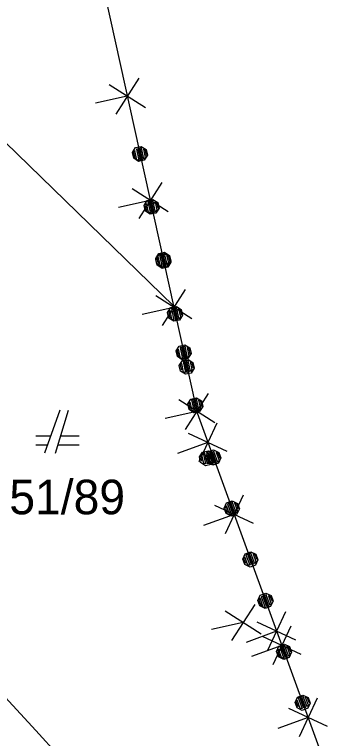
# Model space of a CAD drawing. Extents: x -266179 to -264727, y -1243225 to -1241702.
# Drawn here: x -265029.48 to -265015, y -1242175.1 to -1242141.61 of the extents above; entities that cross this region are included whole.
import ezdxf

# ---------------------------------------------------------------- set-up
doc = ezdxf.new("R2010")
doc.units = 0
for name, color, linetype in [('Vrstva 1', 7, 'Continuous'), ('Vrstva 19', 7, 'Continuous'), ('Vrstva 21', 7, 'Continuous')]:
    doc.layers.add(name, color=color, linetype=linetype)

msp = doc.modelspace()

# ---------------------------------------------------------------- linework, layer by layer
at = {"layer": 'Vrstva 1'}
for p, q in [((-265029.05, -1242123.6), (-265022.13, -1242155.09)), ((-265029.92, -1242147.52), (-265022.13, -1242155.09)), ((-265022.13, -1242155.09), (-265021.04, -1242160.04)), ((-265028.5, -1242174.74), (-265045.28, -1242156.43)), ((-265027.39, -1242159.91), (-265028.09, -1242161.91)), ((-265027.59, -1242161.91), (-265026.99, -1242159.91)), ((-265021.04, -1242160.04), (-265015.4, -1242175.5)), ((-265027.81, -1242161.11), (-265028.49, -1242161.11)), ((-265026.49, -1242161.11), (-265027.35, -1242161.11)), ((-265028.49, -1242161.51), (-265027.95, -1242161.51)), ((-265027.47, -1242161.51), (-265026.49, -1242161.51)), ((-265023.19, -1242180.53), (-265028.5, -1242174.74))]:
    msp.add_line(p, q, dxfattribs=at)
at = {"layer": 'Vrstva 19'}
for p, q in [((-265029.05, -1242123.6), (-265022.13, -1242155.09)), ((-265022.13, -1242155.09), (-265021.04, -1242160.04)), ((-265021.04, -1242160.04), (-265015.4, -1242175.5))]:
    msp.add_line(p, q, dxfattribs=at)
for points in [[(-265023.336, -1242148.116), (-265023.48, -1242148.343), (-265023.744, -1242148.401), (-265023.97, -1242148.256), (-265024.028, -1242147.992), (-265023.884, -1242147.766), (-265023.62, -1242147.708), (-265023.394, -1242147.852), (-265023.336, -1242148.116), (-265023.373, -1242148.135), (-265023.424, -1242147.9), (-265023.519, -1242147.839), (-265023.433, -1242148.23), (-265023.499, -1242148.306), (-265023.615, -1242147.778), (-265023.693, -1242147.795), (-265023.579, -1242148.313), (-265023.655, -1242148.34), (-265023.769, -1242147.822), (-265023.847, -1242147.84), (-265023.733, -1242148.357), (-265023.822, -1242148.326), (-265023.914, -1242147.906), (-265023.977, -1242147.991), (-265023.917, -1242148.265)], [(-265022.796, -1242150.567), (-265022.941, -1242150.794), (-265023.205, -1242150.852), (-265023.431, -1242150.707), (-265023.489, -1242150.443), (-265023.344, -1242150.217), (-265023.081, -1242150.159), (-265022.854, -1242150.304), (-265022.796, -1242150.567), (-265022.837, -1242150.566), (-265022.889, -1242150.332), (-265022.984, -1242150.271), (-265022.898, -1242150.662), (-265022.959, -1242150.757), (-265023.08, -1242150.21), (-265023.158, -1242150.227), (-265023.037, -1242150.774), (-265023.116, -1242150.791), (-265023.236, -1242150.244), (-265023.314, -1242150.262), (-265023.194, -1242150.809), (-265023.289, -1242150.748), (-265023.375, -1242150.357), (-265023.436, -1242150.452), (-265023.384, -1242150.687)], [(-265022.257, -1242153.019), (-265022.401, -1242153.245), (-265022.665, -1242153.303), (-265022.892, -1242153.159), (-265022.95, -1242152.895), (-265022.805, -1242152.668), (-265022.541, -1242152.61), (-265022.315, -1242152.755), (-265022.257, -1242153.019), (-265022.304, -1242152.988), (-265022.356, -1242152.754), (-265022.447, -1242152.713), (-265022.365, -1242153.084), (-265022.426, -1242153.179), (-265022.538, -1242152.671), (-265022.616, -1242152.688), (-265022.504, -1242153.196), (-265022.582, -1242153.213), (-265022.694, -1242152.706), (-265022.775, -1242152.713), (-265022.663, -1242153.221), (-265022.75, -1242153.199), (-265022.838, -1242152.799), (-265022.905, -1242152.865), (-265022.853, -1242153.099)], [(-265022.248, -1242153.067), (-265022.392, -1242153.293), (-265022.656, -1242153.351), (-265022.882, -1242153.206), (-265022.94, -1242152.943), (-265022.796, -1242152.716), (-265022.532, -1242152.658), (-265022.306, -1242152.803), (-265022.248, -1242153.067), (-265022.284, -1242153.085), (-265022.336, -1242152.851), (-265022.431, -1242152.79), (-265022.345, -1242153.18), (-265022.411, -1242153.256), (-265022.527, -1242152.729), (-265022.605, -1242152.746), (-265022.491, -1242153.263), (-265022.567, -1242153.29), (-265022.681, -1242152.773), (-265022.759, -1242152.79), (-265022.645, -1242153.308), (-265022.734, -1242153.276), (-265022.826, -1242152.856), (-265022.889, -1242152.942), (-265022.829, -1242153.215)], [(-265021.708, -1242155.518), (-265021.853, -1242155.744), (-265022.117, -1242155.802), (-265022.343, -1242155.658), (-265022.401, -1242155.394), (-265022.256, -1242155.168), (-265021.993, -1242155.11), (-265021.766, -1242155.254), (-265021.708, -1242155.518), (-265021.749, -1242155.517), (-265021.801, -1242155.282), (-265021.896, -1242155.221), (-265021.81, -1242155.612), (-265021.871, -1242155.707), (-265021.992, -1242155.16), (-265022.07, -1242155.178), (-265021.949, -1242155.725), (-265022.027, -1242155.742), (-265022.148, -1242155.195), (-265022.226, -1242155.212), (-265022.106, -1242155.759), (-265022.201, -1242155.698), (-265022.287, -1242155.307), (-265022.348, -1242155.403), (-265022.296, -1242155.637)], [(-265021.316, -1242157.297), (-265021.461, -1242157.523), (-265021.725, -1242157.581), (-265021.951, -1242157.436), (-265022.009, -1242157.173), (-265021.864, -1242156.946), (-265021.601, -1242156.888), (-265021.374, -1242157.033), (-265021.316, -1242157.297), (-265021.353, -1242157.315), (-265021.405, -1242157.081), (-265021.5, -1242157.02), (-265021.414, -1242157.41), (-265021.479, -1242157.486), (-265021.595, -1242156.959), (-265021.673, -1242156.976), (-265021.559, -1242157.494), (-265021.635, -1242157.521), (-265021.749, -1242157.003), (-265021.827, -1242157.02), (-265021.714, -1242157.538), (-265021.802, -1242157.506), (-265021.895, -1242157.086), (-265021.958, -1242157.172), (-265021.898, -1242157.445)], [(-265021.169, -1242157.969), (-265021.313, -1242158.196), (-265021.577, -1242158.254), (-265021.803, -1242158.109), (-265021.862, -1242157.845), (-265021.717, -1242157.619), (-265021.453, -1242157.561), (-265021.227, -1242157.706), (-265021.169, -1242157.969), (-265021.216, -1242157.939), (-265021.268, -1242157.704), (-265021.359, -1242157.663), (-265021.277, -1242158.034), (-265021.338, -1242158.129), (-265021.45, -1242157.622), (-265021.528, -1242157.639), (-265021.416, -1242158.147), (-265021.494, -1242158.164), (-265021.606, -1242157.656), (-265021.687, -1242157.663), (-265021.575, -1242158.171), (-265021.661, -1242158.149), (-265021.75, -1242157.749), (-265021.817, -1242157.815), (-265021.765, -1242158.049)], [(-265020.777, -1242159.748), (-265020.921, -1242159.974), (-265021.185, -1242160.032), (-265021.411, -1242159.888), (-265021.469, -1242159.624), (-265021.325, -1242159.398), (-265021.061, -1242159.34), (-265020.835, -1242159.484), (-265020.777, -1242159.748), (-265020.818, -1242159.747), (-265020.869, -1242159.512), (-265020.965, -1242159.451), (-265020.879, -1242159.842), (-265020.94, -1242159.937), (-265021.06, -1242159.391), (-265021.138, -1242159.408), (-265021.018, -1242159.955), (-265021.096, -1242159.972), (-265021.216, -1242159.425), (-265021.294, -1242159.442), (-265021.174, -1242159.989), (-265021.269, -1242159.928), (-265021.355, -1242159.537), (-265021.416, -1242159.633), (-265021.365, -1242159.867)], [(-265020.237, -1242162.199), (-265020.382, -1242162.426), (-265020.646, -1242162.484), (-265020.872, -1242162.339), (-265020.93, -1242162.075), (-265020.785, -1242161.849), (-265020.522, -1242161.791), (-265020.295, -1242161.936), (-265020.237, -1242162.199), (-265020.285, -1242162.169), (-265020.336, -1242161.934), (-265020.427, -1242161.893), (-265020.346, -1242162.264), (-265020.407, -1242162.36), (-265020.518, -1242161.852), (-265020.597, -1242161.869), (-265020.485, -1242162.377), (-265020.563, -1242162.394), (-265020.675, -1242161.886), (-265020.755, -1242161.893), (-265020.643, -1242162.401), (-265020.73, -1242162.379), (-265020.818, -1242161.979), (-265020.886, -1242162.045), (-265020.834, -1242162.279)], [(-265019.94, -1242162.119), (-265020.054, -1242162.363), (-265020.307, -1242162.455), (-265020.551, -1242162.342), (-265020.644, -1242162.088), (-265020.53, -1242161.845), (-265020.276, -1242161.752), (-265020.033, -1242161.865), (-265019.94, -1242162.119), (-265019.975, -1242162.142), (-265020.057, -1242161.917), (-265020.159, -1242161.869), (-265020.022, -1242162.245), (-265020.077, -1242162.329), (-265020.262, -1242161.821), (-265020.337, -1242161.849), (-265020.155, -1242162.347), (-265020.227, -1242162.383), (-265020.409, -1242161.885), (-265020.484, -1242161.913), (-265020.302, -1242162.411), (-265020.395, -1242162.391), (-265020.542, -1242161.987), (-265020.593, -1242162.08), (-265020.497, -1242162.343)], [(-265019.081, -1242164.477), (-265019.194, -1242164.721), (-265019.448, -1242164.813), (-265019.691, -1242164.7), (-265019.784, -1242164.446), (-265019.67, -1242164.203), (-265019.417, -1242164.11), (-265019.173, -1242164.224), (-265019.081, -1242164.477), (-265019.122, -1242164.482), (-265019.204, -1242164.256), (-265019.306, -1242164.208), (-265019.169, -1242164.584), (-265019.217, -1242164.687), (-265019.409, -1242164.161), (-265019.484, -1242164.188), (-265019.292, -1242164.714), (-265019.367, -1242164.742), (-265019.559, -1242164.215), (-265019.634, -1242164.243), (-265019.443, -1242164.769), (-265019.545, -1242164.721), (-265019.682, -1242164.345), (-265019.73, -1242164.448), (-265019.648, -1242164.673)], [(-265018.221, -1242166.835), (-265018.334, -1242167.079), (-265018.588, -1242167.172), (-265018.832, -1242167.058), (-265018.924, -1242166.804), (-265018.811, -1242166.561), (-265018.557, -1242166.468), (-265018.313, -1242166.582), (-265018.221, -1242166.835), (-265018.272, -1242166.812), (-265018.354, -1242166.586), (-265018.45, -1242166.557), (-265018.32, -1242166.914), (-265018.368, -1242167.017), (-265018.546, -1242166.528), (-265018.621, -1242166.556), (-265018.443, -1242167.044), (-265018.518, -1242167.071), (-265018.696, -1242166.583), (-265018.775, -1242166.601), (-265018.597, -1242167.089), (-265018.685, -1242167.079), (-265018.826, -1242166.694), (-265018.884, -1242166.769), (-265018.802, -1242166.994)], [(-265017.522, -1242168.748), (-265017.635, -1242168.992), (-265017.889, -1242169.084), (-265018.133, -1242168.971), (-265018.225, -1242168.717), (-265018.112, -1242168.474), (-265017.858, -1242168.381), (-265017.614, -1242168.495), (-265017.522, -1242168.748), (-265017.556, -1242168.771), (-265017.638, -1242168.546), (-265017.741, -1242168.498), (-265017.604, -1242168.874), (-265017.658, -1242168.958), (-265017.843, -1242168.451), (-265017.919, -1242168.478), (-265017.737, -1242168.976), (-265017.809, -1242169.013), (-265017.99, -1242168.515), (-265018.065, -1242168.542), (-265017.884, -1242169.04), (-265017.976, -1242169.02), (-265018.124, -1242168.616), (-265018.175, -1242168.71), (-265018.079, -1242168.973)], [(-265016.662, -1242171.107), (-265016.776, -1242171.35), (-265017.029, -1242171.443), (-265017.273, -1242171.329), (-265017.365, -1242171.076), (-265017.252, -1242170.832), (-265016.998, -1242170.739), (-265016.755, -1242170.853), (-265016.662, -1242171.107), (-265016.703, -1242171.111), (-265016.785, -1242170.885), (-265016.888, -1242170.838), (-265016.751, -1242171.213), (-265016.799, -1242171.316), (-265016.991, -1242170.79), (-265017.066, -1242170.817), (-265016.874, -1242171.343), (-265016.949, -1242171.371), (-265017.141, -1242170.845), (-265017.216, -1242170.872), (-265017.024, -1242171.398), (-265017.127, -1242171.35), (-265017.264, -1242170.975), (-265017.312, -1242171.077), (-265017.229, -1242171.303)], [(-265015.802, -1242173.465), (-265015.916, -1242173.708), (-265016.17, -1242173.801), (-265016.413, -1242173.687), (-265016.506, -1242173.434), (-265016.392, -1242173.19), (-265016.138, -1242173.098), (-265015.895, -1242173.211), (-265015.802, -1242173.465), (-265015.854, -1242173.441), (-265015.936, -1242173.215), (-265016.032, -1242173.186), (-265015.901, -1242173.543), (-265015.949, -1242173.646), (-265016.127, -1242173.157), (-265016.202, -1242173.185), (-265016.024, -1242173.673), (-265016.1, -1242173.701), (-265016.278, -1242173.212), (-265016.356, -1242173.23), (-265016.178, -1242173.719), (-265016.267, -1242173.709), (-265016.407, -1242173.323), (-265016.465, -1242173.398), (-265016.383, -1242173.623)]]:
    msp.add_lwpolyline(points, dxfattribs=at)
at = {"layer": 'Vrstva 21'}
for p, q in [((-265029.05, -1242123.6), (-265022.13, -1242155.09)), ((-265023.732, -1242144.557), (-265024.798, -1242146.225)), ((-265023.431, -1242145.924), (-265025.099, -1242144.858)), ((-265024.265, -1242145.391), (-265025.73, -1242145.713)), ((-265022.669, -1242149.372), (-265023.735, -1242151.04)), ((-265022.368, -1242150.739), (-265024.036, -1242149.673)), ((-265023.202, -1242150.206), (-265024.667, -1242150.529)), ((-265021.583, -1242154.323), (-265022.649, -1242155.991)), ((-265021.282, -1242155.69), (-265022.95, -1242154.624)), ((-265022.13, -1242155.09), (-265021.04, -1242160.04)), ((-265022.116, -1242155.157), (-265023.581, -1242155.48)), ((-265020.22, -1242160.506), (-265021.888, -1242159.44)), ((-265020.521, -1242159.139), (-265021.587, -1242160.807)), ((-265021.054, -1242159.973), (-265022.519, -1242160.295)), ((-265021.04, -1242160.04), (-265015.4, -1242175.5)), ((-265020.122, -1242160.511), (-265020.958, -1242162.306)), ((-265019.642, -1242161.826), (-265021.437, -1242160.99)), ((-265020.54, -1242161.408), (-265021.949, -1242161.922)), ((-265018.908, -1242163.839), (-265019.743, -1242165.634)), ((-265018.428, -1242165.155), (-265020.223, -1242164.319)), ((-265019.325, -1242164.737), (-265020.735, -1242165.251)), ((-265018.372, -1242168.905), (-265019.438, -1242170.573)), ((-265018.071, -1242170.272), (-265019.739, -1242169.206)), ((-265016.942, -1242169.244), (-265017.776, -1242171.039)), ((-265018.905, -1242169.739), (-265020.37, -1242170.062)), ((-265016.462, -1242170.559), (-265018.257, -1242169.725)), ((-265017.359, -1242170.142), (-265018.768, -1242170.657)), ((-265016.697, -1242169.906), (-265017.532, -1242171.701)), ((-265016.217, -1242171.221), (-265018.012, -1242170.385)), ((-265017.115, -1242170.803), (-265018.524, -1242171.317)), ((-265015.482, -1242173.234), (-265016.318, -1242175.029)), ((-265015.003, -1242174.55), (-265016.798, -1242173.714)), ((-265015.9, -1242174.132), (-265017.309, -1242174.646))]:
    msp.add_line(p, q, dxfattribs=at)

# ---------------------------------------------------------------- texts
at = {"layer": 'Vrstva 1'}
msp.add_text('4751/89', height=1.6, dxfattribs=at).set_placement((-265032.104, -1242164.73))

doc.saveas('drawing.dxf')
